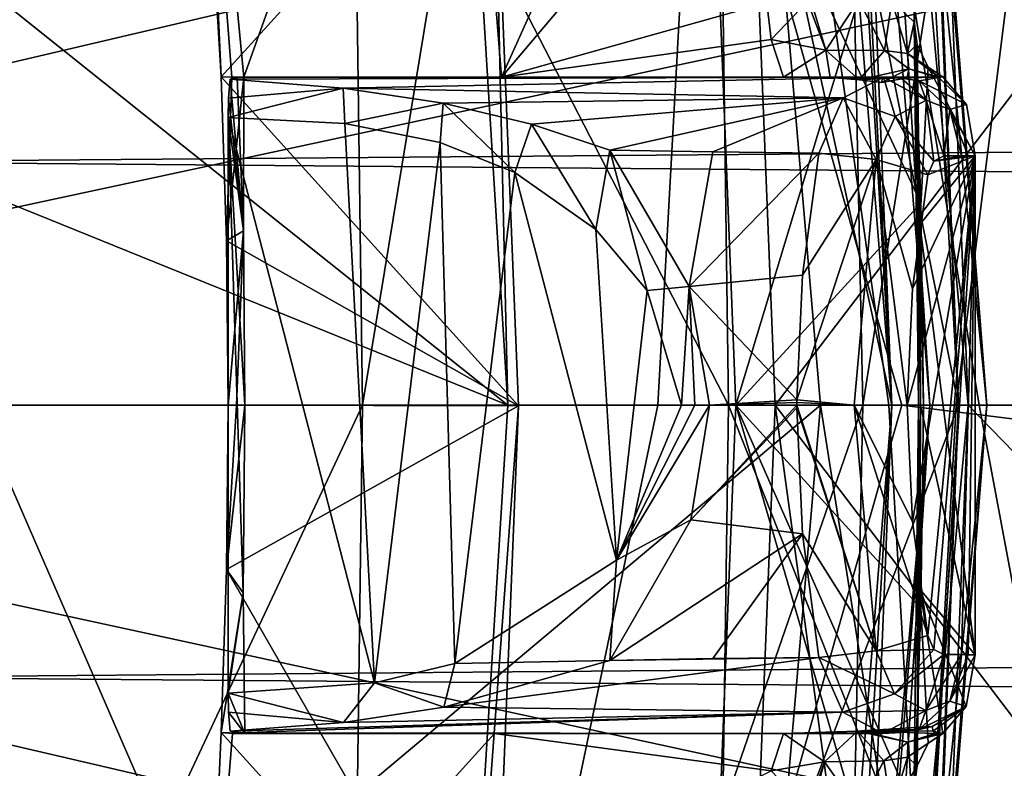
# Model space of a CAD drawing. Header units: metres. Extents: x -150 to 307, y -550 to 84.
# Tile 382 of 656: x 176.73 to 180.48, y -1.38 to 1.47. Entities that reach past the tile are written whole.
import ezdxf

# ---------------------------------------------------------------- set-up
doc = ezdxf.new("R2010")
doc.units = ezdxf.units.M
doc.layers.add('solid_26006363', color=7, linetype='CONTINUOUS')

msp = doc.modelspace()

# ---------------------------------------------------------------- linework, layer by layer
at = {"layer": 'solid_26006363'}
for points in [[(181.625504, 10.620572, 903.084717), (179.730576, 10.283745, 901.281677), (179.943771, 0, 901.830261)], [(181.625504, 10.620572, 903.084717), (179.943771, 0, 901.830261), (180.300247, 0, 902.172241)], [(181.625504, 10.620572, 903.084717), (180.300247, 0, 902.172241), (181.80658, 0, 903.60907)], [(179.730576, 10.283745, 901.281677), (177.958267, 5.855705, 899.794312), (178.037109, 0, 899.987976)], [(179.730576, 10.283745, 901.281677), (178.037109, 0, 899.987976), (179.162659, 0, 901.078247)], [(179.730576, 10.283745, 901.281677), (179.162659, 0, 901.078247), (179.943771, 0, 901.830261)], [(177.958267, 5.855705, 899.794312), (174.411835, 7.725043, 896.199707), (174.40567, 0, 896.416138)], [(175.855179, 6.935004, 894.855896), (179.432434, 0.000028, 898.555115), (176.563232, 0.000015, 895.739807)], [(175.855179, 6.935004, 894.855896), (179.344193, 6.404915, 898.328064), (179.432434, 0.000028, 898.555115)], [(172.83783, 5.822433, 851.356567), (178.95578, 6.636835, 859.263977), (173.62738, 0.000002, 851.318604)], [(178.95578, 6.636835, 859.263977), (179.383698, 4.657692, 859.312195), (173.62738, 0.000002, 851.318604)], [(180.387817, 0.000036, 899.481018), (179.432434, 0.000028, 898.555115), (179.344193, 6.404915, 898.328064)], [(181.243057, 4.566667, 900.236633), (181.351913, 0.000033, 900.409668), (179.344193, 6.404915, 898.328064)], [(180.387817, 0.000036, 899.481018), (179.344193, 6.404915, 898.328064), (181.351913, 0.000033, 900.409668)], [(177.958267, 5.855705, 899.794312), (174.40567, 0, 896.416138), (178.037109, 0, 899.987976)], [(172.102798, 5.179073, 852.674438), (178.592072, -0.000051, 860.264343), (178.388641, 3.292914, 860.247986)], [(172.102798, 5.179073, 852.674438), (173.048279, 2.244768, 853.187317), (178.592072, -0.000051, 860.264343)], [(179.792358, 5.022691, 861.498657), (179.879288, 5.036791, 861.516296), (180.199493, 0.00003, 861.496094)], [(179.879288, 5.036791, 861.516296), (180.244843, 2.519586, 861.556946), (180.346268, 0.000184, 861.556213)], [(179.879288, 5.036791, 861.516296), (180.346268, 0.000184, 861.556213), (180.199493, 0.00003, 861.496094)], [(179.650848, 4.999894, 861.565125), (179.755264, 5.016676, 861.503296), (180.055099, -0.000134, 861.561707)], [(179.953735, 2.504084, 861.562805), (179.650848, 4.999894, 861.565125), (180.055099, -0.000134, 861.561707)], [(179.755264, 5.016676, 861.503296), (179.792358, 5.022691, 861.498657), (180.055099, -0.000134, 861.561707)], [(179.792358, 5.022691, 861.498657), (180.199493, 0.00003, 861.496094), (180.055099, -0.000134, 861.561707)], [(180.022522, 4.97122, 860.345215), (179.917908, 4.953752, 860.656433), (180.41687, 0.000002, 860.33783)], [(180.41687, 0.000002, 860.33783), (179.917908, 4.953752, 860.656433), (180.211319, 2.481833, 860.650024)], [(180.022522, 4.97122, 860.345215), (180.41687, 0.000002, 860.33783), (180.308624, 0.000001, 860.027344)], [(180.197464, 2.63534, 860.029297), (180.022522, 4.97122, 860.345215), (180.308624, 0.000001, 860.027344)], [(179.383698, 4.657692, 859.312195), (179.782745, 0.000002, 859.352051), (173.62738, 0.000002, 851.318604)], [(180.044006, 0.000005, 859.690247), (179.782745, 0.000002, 859.352051), (179.383698, 4.657692, 859.312195)], [(180.197464, 2.63534, 860.029297), (180.308624, 0.000001, 860.027344), (179.383698, 4.657692, 859.312195)], [(180.044006, 0.000005, 859.690247), (179.383698, 4.657692, 859.312195), (180.308624, 0.000001, 860.027344)], [(180.244843, 2.519586, 861.556946), (184.222412, 3.986854, 865.444702), (184.479782, 0.000107, 865.493408)], [(177.585617, 1.249804, 861.75), (178.389664, 3.50368, 862.49231), (177.353119, 3.668948, 861.609314)], [(177.540024, 1.24992, 861.708679), (177.585617, 1.249804, 861.75), (177.353119, 3.668948, 861.609314)], [(177.498352, 1.250498, 861.667786), (177.540024, 1.24992, 861.708679), (177.353119, 3.668948, 861.609314)], [(177.446228, 2.427378, 861.645752), (177.498352, 1.250498, 861.667786), (177.353119, 3.668948, 861.609314)], [(177.585617, 1.249804, 861.75), (178.567795, 1.249994, 862.613525), (178.389664, 3.50368, 862.49231)], [(178.567795, 1.249994, 862.613525), (179.487289, 3.291186, 863.436646), (178.389664, 3.50368, 862.49231)], [(178.388641, 3.292914, 860.247986), (178.592072, -0.000051, 860.264343), (178.535767, 2.391759, 860.320801)], [(178.567795, 1.249994, 862.613525), (179.543884, 2.403348, 863.450439), (179.487289, 3.291186, 863.436646)], [(180.244843, 2.519586, 861.556946), (184.479782, 0.000107, 865.493408), (182.341537, 0.000012, 863.522156)], [(180.244843, 2.519586, 861.556946), (182.341537, 0.000012, 863.522156), (180.346268, 0.000184, 861.556213)], [(180.165817, 0.770167, 863.311096), (179.36264, 2.485476, 861.721985), (180.138657, 1.54058, 863.312134)], [(180.165817, 0.770167, 863.311096), (179.460861, 0.000152, 861.719788), (179.36264, 2.485476, 861.721985)], [(180.211319, 2.481833, 860.650024), (179.36264, 2.485476, 861.721985), (179.460861, 0.000152, 861.719788)], [(180.211319, 2.481833, 860.650024), (179.460861, 0.000152, 861.719788), (180.308929, 0.000002, 860.648376)], [(179.509598, 2.508374, 862.052246), (179.953735, 2.504084, 861.562805), (180.055099, -0.000134, 861.561707)], [(179.509598, 2.508374, 862.052246), (180.055099, -0.000134, 861.561707), (179.610184, 0.00021, 862.052368)], [(180.957184, 1.766825, 865.159912), (179.509598, 2.508374, 862.052246), (179.610184, 0.00021, 862.052368)], [(180.41687, 0.000002, 860.33783), (180.211319, 2.481833, 860.650024), (180.308929, 0.000002, 860.648376)], [(178.535767, 2.391759, 860.320801), (177.498352, 1.250498, 861.667786), (177.446228, 2.427378, 861.645752)], [(178.567795, 1.249994, 862.613525), (179.577942, 1.533153, 863.46106), (179.543884, 2.403348, 863.450439)], [(178.535767, 2.391759, 860.320801), (178.632141, -0.001711, 860.316406), (177.498352, 1.250498, 861.667786)], [(178.592072, -0.000051, 860.264343), (178.632141, -0.001711, 860.316406), (178.535767, 2.391759, 860.320801)], [(173.048279, 2.244768, 853.187317), (173.337814, 0, 853.406921), (178.592072, -0.000051, 860.264343)], [(51.326496, 1.972128, 672.819702), (286.751587, 0, -98.190849), (51.055336, 0, 672.736816)], [(51.326496, 1.972128, 672.819702), (287.022736, 1.972128, -98.107941), (286.751587, 0, -98.190849)], [(64.172447, 1.972128, 676.747131), (64.443604, 0, 676.830017), (299.873505, 1.954857, -94.17907)], [(64.443604, 0, 676.830017), (300.139832, 0, -94.097641), (299.873505, 1.954857, -94.17907)], [(162.745682, 1.972128, -282.715546), (171.136749, 0, -281.42926), (179.537231, 1.972128, -280.206024)], [(163.94104, 1.954857, -296.10022), (182.307404, 1.954857, -293.355347), (173.20607, 0, -295.275482)], [(179.537231, 1.972128, -280.206024), (171.136749, 0, -281.42926), (180.092941, 0, -279.79776)], [(182.307404, 1.954857, -293.355347), (192.05072, 0, -291.263794), (173.20607, 0, -295.275482)], [(179.537231, 1.972128, -280.206024), (180.092941, 0, -279.79776), (188.927185, 0, -277.599701)], [(179.537231, 1.972128, -280.206024), (188.927185, 0, -277.599701), (195.914063, 1.972128, -275.727936)], [(180.957184, 1.766825, 865.159912), (179.610184, 0.00021, 862.052368), (181.004501, 0.001118, 865.158936)], [(179.802765, 1.352406, 863.566833), (179.747665, 1.538522, 863.532654), (179.73291, 1.538093, 863.531006)], [(179.802765, 1.352406, 863.566833), (179.928619, 1.543136, 863.490601), (179.747665, 1.538522, 863.532654)], [(180.027542, 1.351538, 863.514526), (179.928619, 1.543136, 863.490601), (179.802765, 1.352406, 863.566833)], [(180.054428, 1.540551, 863.39386), (179.928619, 1.543136, 863.490601), (180.027542, 1.351538, 863.514526)], [(180.114517, 1.339914, 863.454956), (180.054428, 1.540551, 863.39386), (180.027542, 1.351538, 863.514526)], [(180.139908, 1.459391, 863.3302), (180.138657, 1.54058, 863.312134), (180.054428, 1.540551, 863.39386)], [(180.139908, 1.459391, 863.3302), (180.054428, 1.540551, 863.39386), (180.114517, 1.339914, 863.454956)], [(180.139908, 1.459391, 863.3302), (180.165817, 0.770167, 863.311096), (180.138657, 1.54058, 863.312134)], [(178.567795, 1.249994, 862.613525), (179.595154, 1.392849, 863.473877), (179.577942, 1.533153, 863.46106)], [(179.595154, 1.392849, 863.473877), (179.73291, 1.538093, 863.531006), (179.577942, 1.533153, 863.46106)], [(179.802765, 1.352406, 863.566833), (179.73291, 1.538093, 863.531006), (179.595154, 1.392849, 863.473877)], [(180.139908, 1.459391, 863.3302), (180.114517, 1.339914, 863.454956), (180.151154, 1.373411, 863.379883)], [(180.139908, 1.459391, 863.3302), (180.175049, -0.000131, 863.310913), (180.165817, 0.770167, 863.311096)], [(180.156525, -0.000041, 863.35907), (180.175049, -0.000131, 863.310913), (180.139908, 1.459391, 863.3302)], [(180.156525, -0.000041, 863.35907), (180.139908, 1.459391, 863.3302), (180.151154, 1.373411, 863.379883)], [(178.567795, 1.249994, 862.613525), (179.642609, 1.24982, 863.51355), (179.595154, 1.392849, 863.473877)], [(179.802765, 1.352406, 863.566833), (179.595154, 1.392849, 863.473877), (179.642609, 1.24982, 863.51355)], [(179.819611, 1.248328, 863.608337), (179.802765, 1.352406, 863.566833), (179.642609, 1.24982, 863.51355)], [(179.819611, 1.248328, 863.608337), (179.929993, 1.238957, 863.638977), (179.802765, 1.352406, 863.566833)], [(180.027542, 1.351538, 863.514526), (179.802765, 1.352406, 863.566833), (179.929993, 1.238957, 863.638977)], [(180.120255, 1.281637, 863.557312), (180.027542, 1.351538, 863.514526), (179.929993, 1.238957, 863.638977)], [(180.114517, 1.339914, 863.454956), (180.027542, 1.351538, 863.514526), (180.120255, 1.281637, 863.557312)], [(180.151154, 1.373411, 863.379883), (180.114517, 1.339914, 863.454956), (180.193954, 1.287048, 863.47522)], [(180.161972, 0.687797, 863.403992), (180.151154, 1.373411, 863.379883), (180.193954, 1.287048, 863.47522)], [(180.156525, -0.000041, 863.35907), (180.151154, 1.373411, 863.379883), (180.161972, 0.687797, 863.403992)], [(180.232666, 1.250904, 863.606018), (180.114517, 1.339914, 863.454956), (180.120255, 1.281637, 863.557312)], [(180.232666, 1.250904, 863.606018), (180.249863, 1.250314, 863.599792), (180.114517, 1.339914, 863.454956)], [(180.193954, 1.287048, 863.47522), (180.114517, 1.339914, 863.454956), (180.249863, 1.250314, 863.599792)], [(180.01651, 1.229853, 863.66156), (180.120255, 1.281637, 863.557312), (179.929993, 1.238957, 863.638977)], [(180.01651, 1.229853, 863.66156), (180.112839, 1.247247, 863.644165), (180.120255, 1.281637, 863.557312)], [(180.112839, 1.247247, 863.644165), (180.220596, 1.250837, 863.618225), (180.120255, 1.281637, 863.557312)], [(180.232666, 1.250904, 863.606018), (180.120255, 1.281637, 863.557312), (180.220596, 1.250837, 863.618225)], [(180.161972, 0.687797, 863.403992), (180.193954, 1.287048, 863.47522), (180.371964, 0.950467, 863.871826)], [(180.193954, 1.287048, 863.47522), (180.249863, 1.250314, 863.599792), (180.338989, 1.146048, 863.79834)], [(180.193954, 1.287048, 863.47522), (180.338989, 1.146048, 863.79834), (180.371964, 0.950467, 863.871826)], [(177.519424, 0.625684, 861.665283), (177.540024, 1.24992, 861.708679), (177.498352, 1.250498, 861.667786)], [(177.519424, 0.625684, 861.665283), (177.498352, 1.250498, 861.667786), (178.632141, -0.001711, 860.316406)], [(177.519424, 0.625684, 861.665283), (177.585617, 1.249804, 861.75), (177.540024, 1.24992, 861.708679)], [(177.584442, 0.664081, 861.751404), (177.585617, 1.249804, 861.75), (177.519424, 0.625684, 861.665283)], [(177.527191, 1.169245, 861.821228), (177.533569, 1.24143, 861.813416), (177.584442, 0.664081, 861.751404)], [(177.963898, 1.208111, 862.322876), (177.533569, 1.24143, 861.813416), (177.527191, 1.169245, 861.821228)], [(180.023102, 1.249999, 863.822876), (177.559433, 1.247859, 861.78186), (177.533569, 1.24143, 861.813416)], [(177.963898, 1.208111, 862.322876), (180.023102, 1.249999, 863.822876), (177.533569, 1.24143, 861.813416)], [(177.533569, 1.24143, 861.813416), (177.559433, 1.247859, 861.78186), (177.584442, 0.664081, 861.751404)], [(180.023102, 1.249999, 863.822876), (179.642609, 1.24982, 863.51355), (177.559433, 1.247859, 861.78186)], [(177.559433, 1.247859, 861.78186), (179.642609, 1.24982, 863.51355), (178.567795, 1.249994, 862.613525)], [(177.559433, 1.247859, 861.78186), (178.567795, 1.249994, 862.613525), (177.585617, 1.249804, 861.75)], [(177.559433, 1.247859, 861.78186), (177.585617, 1.249804, 861.75), (177.584442, 0.664081, 861.751404)], [(177.963898, 1.208111, 862.322876), (179.869461, 1.170908, 864.01178), (180.023102, 1.249999, 863.822876)], [(180.023102, 1.249999, 863.822876), (179.819611, 1.248328, 863.608337), (179.642609, 1.24982, 863.51355)], [(180.023102, 1.249999, 863.822876), (180.017776, 1.244717, 863.740906), (179.819611, 1.248328, 863.608337)], [(180.017776, 1.244717, 863.740906), (179.929993, 1.238957, 863.638977), (179.819611, 1.248328, 863.608337)], [(180.066986, 1.100108, 864.105713), (180.023102, 1.249999, 863.822876), (179.869461, 1.170908, 864.01178)], [(180.017776, 1.244717, 863.740906), (180.01651, 1.229853, 863.66156), (179.929993, 1.238957, 863.638977)], [(180.017776, 1.244717, 863.740906), (180.112839, 1.247247, 863.644165), (180.01651, 1.229853, 863.66156)], [(180.017776, 1.244717, 863.740906), (180.220596, 1.250837, 863.618225), (180.112839, 1.247247, 863.644165)], [(180.023102, 1.249999, 863.822876), (180.220596, 1.250837, 863.618225), (180.017776, 1.244717, 863.740906)], [(180.023102, 1.249999, 863.822876), (180.232666, 1.250904, 863.606018), (180.220596, 1.250837, 863.618225)], [(180.023102, 1.249999, 863.822876), (180.249863, 1.250314, 863.599792), (180.232666, 1.250904, 863.606018)], [(180.090988, 1.246204, 863.816345), (180.249863, 1.250314, 863.599792), (180.023102, 1.249999, 863.822876)], [(180.185272, 1.161475, 863.961914), (180.090988, 1.246204, 863.816345), (180.023102, 1.249999, 863.822876)], [(180.066986, 1.100108, 864.105713), (180.185272, 1.161475, 863.961914), (180.023102, 1.249999, 863.822876)], [(180.090988, 1.246204, 863.816345), (180.159561, 1.235536, 863.802856), (180.249863, 1.250314, 863.599792)], [(180.185272, 1.161475, 863.961914), (180.159561, 1.235536, 863.802856), (180.090988, 1.246204, 863.816345)], [(180.338989, 1.146048, 863.79834), (180.249863, 1.250314, 863.599792), (180.159561, 1.235536, 863.802856)], [(177.963898, 1.208111, 862.322876), (177.527191, 1.169245, 861.821228), (177.52504, 1.096439, 861.823792)], [(177.970657, 1.072694, 862.347961), (177.963898, 1.208111, 862.322876), (177.52504, 1.096439, 861.823792)], [(177.963898, 1.208111, 862.322876), (178.34491, 1.150667, 862.766846), (179.869461, 1.170908, 864.01178)], [(177.970657, 1.072694, 862.347961), (178.34491, 1.150667, 862.766846), (177.963898, 1.208111, 862.322876)], [(180.338989, 1.146048, 863.79834), (180.159561, 1.235536, 863.802856), (180.275879, 1.126665, 863.898254)], [(180.185272, 1.161475, 863.961914), (180.275879, 1.126665, 863.898254), (180.159561, 1.235536, 863.802856)], [(177.52504, 1.096439, 861.823792), (177.527191, 1.169245, 861.821228), (177.584442, 0.664081, 861.751404)], [(178.34491, 1.150667, 862.766846), (178.681351, 1.070983, 863.145752), (179.869461, 1.170908, 864.01178)], [(178.681351, 1.070983, 863.145752), (178.979736, 0.971821, 863.459656), (179.869461, 1.170908, 864.01178)], [(178.979736, 0.971821, 863.459656), (179.373306, 0.964603, 863.790527), (179.869461, 1.170908, 864.01178)], [(179.373306, 0.964603, 863.790527), (179.777191, 0.960298, 864.124573), (179.869461, 1.170908, 864.01178)], [(179.994644, 0.936026, 864.193542), (179.869461, 1.170908, 864.01178), (179.777191, 0.960298, 864.124573)], [(180.066986, 1.100108, 864.105713), (179.869461, 1.170908, 864.01178), (179.994644, 0.936026, 864.193542)], [(177.970657, 1.072694, 862.347961), (178.332977, 1.000363, 862.77417), (178.34491, 1.150667, 862.766846)], [(178.332977, 1.000363, 862.77417), (178.618027, 0.885919, 863.109497), (178.34491, 1.150667, 862.766846)], [(178.618027, 0.885919, 863.109497), (178.681351, 1.070983, 863.145752), (178.34491, 1.150667, 862.766846)], [(180.066986, 1.100108, 864.105713), (180.21463, 0.929292, 864.06366), (180.185272, 1.161475, 863.961914)], [(180.185272, 1.161475, 863.961914), (180.252655, 0.95, 864.017273), (180.275879, 1.126665, 863.898254)], [(180.21463, 0.929292, 864.06366), (180.252655, 0.95, 864.017273), (180.185272, 1.161475, 863.961914)], [(180.252655, 0.95, 864.017273), (180.320358, 0.95, 863.934753), (180.275879, 1.126665, 863.898254)], [(180.371964, 0.950467, 863.871826), (180.338989, 1.146048, 863.79834), (180.275879, 1.126665, 863.898254)], [(180.346344, 0.950133, 863.903076), (180.275879, 1.126665, 863.898254), (180.320358, 0.95, 863.934753)], [(180.346344, 0.950133, 863.903076), (180.371964, 0.950467, 863.871826), (180.275879, 1.126665, 863.898254)], [(177.52504, 1.096439, 861.823792), (177.52504, -1.09643, 861.823792), (178.083191, -1.056916, 862.480347)], [(177.52504, 1.096439, 861.823792), (177.583023, -0.714474, 861.753113), (177.52504, -1.09643, 861.823792)], [(177.970657, 1.072694, 862.347961), (177.52504, 1.096439, 861.823792), (178.083191, -1.056916, 862.480347)], [(177.52504, 1.096439, 861.823792), (177.589233, 0.000023, 861.745544), (177.583023, -0.714474, 861.753113)], [(177.52504, 1.096439, 861.823792), (177.584442, 0.664081, 861.751404), (177.589233, 0.000023, 861.745544)], [(180.066986, 1.100108, 864.105713), (179.994644, 0.936026, 864.193542), (180.191696, 0.877567, 864.091614)], [(180.066986, 1.100108, 864.105713), (180.191696, 0.877567, 864.091614), (180.21463, 0.929292, 864.06366)], [(177.970657, 1.072694, 862.347961), (178.083191, -1.056916, 862.480347), (178.332977, 1.000363, 862.77417)], [(178.618027, 0.885919, 863.109497), (178.927383, 0.66992, 863.473389), (178.681351, 1.070983, 863.145752)], [(178.927383, 0.66992, 863.473389), (178.979736, 0.971821, 863.459656), (178.681351, 1.070983, 863.145752)], [(178.332977, 1.000363, 862.77417), (178.083191, -1.056916, 862.480347), (178.389023, -0.983962, 862.840088)], [(178.332977, 1.000363, 862.77417), (178.389023, -0.983962, 862.840088), (178.618027, 0.885919, 863.109497)], [(178.927383, 0.66992, 863.473389), (179.122284, 0.436536, 863.702637), (178.979736, 0.971821, 863.459656)], [(179.282455, 0.452329, 863.85907), (179.373306, 0.964603, 863.790527), (178.979736, 0.971821, 863.459656)], [(179.122284, 0.436536, 863.702637), (179.282455, 0.452329, 863.85907), (178.979736, 0.971821, 863.459656)], [(179.282455, 0.452329, 863.85907), (179.777191, 0.960298, 864.124573), (179.373306, 0.964603, 863.790527)], [(179.282455, 0.452329, 863.85907), (179.714951, 0.495183, 864.202454), (179.777191, 0.960298, 864.124573)], [(179.994644, 0.936026, 864.193542), (179.777191, 0.960298, 864.124573), (179.714951, 0.495183, 864.202454)], [(180.371964, 0.950467, 863.871826), (180.113373, 0.000114, 864.187073), (180.133072, -0.442987, 864.163086)], [(180.133087, 0.443107, 864.163086), (180.113373, 0.000114, 864.187073), (180.371964, 0.950467, 863.871826)], [(180.371964, 0.950467, 863.871826), (180.133072, -0.442987, 864.163086), (180.191696, -0.877572, 864.091614)], [(180.191696, 0.877567, 864.091614), (180.133087, 0.443107, 864.163086), (180.371964, 0.950467, 863.871826)], [(180.161972, 0.687797, 863.403992), (180.371964, 0.950467, 863.871826), (180.371964, -0.950463, 863.871826)], [(180.371964, 0.950467, 863.871826), (180.191696, -0.877572, 864.091614), (180.214508, -0.92982, 864.063782)], [(180.21463, 0.929292, 864.06366), (180.191696, 0.877567, 864.091614), (180.371964, 0.950467, 863.871826)], [(180.371964, 0.950467, 863.871826), (180.214508, -0.92982, 864.063782), (180.252655, -0.95, 864.017273)], [(180.21463, 0.929292, 864.06366), (180.371964, 0.950467, 863.871826), (180.346344, 0.950133, 863.903076)], [(180.21463, 0.929292, 864.06366), (180.346344, 0.950133, 863.903076), (180.320358, 0.95, 863.934753)], [(180.21463, 0.929292, 864.06366), (180.320358, 0.95, 863.934753), (180.252655, 0.95, 864.017273)], [(180.371964, 0.950467, 863.871826), (180.252655, -0.95, 864.017273), (180.320358, -0.95, 863.934753)], [(180.371964, 0.950467, 863.871826), (180.320358, -0.95, 863.934753), (180.346344, -0.950131, 863.903076)], [(180.371964, 0.950467, 863.871826), (180.346344, -0.950131, 863.903076), (180.371964, -0.950463, 863.871826)], [(179.994644, 0.936026, 864.193542), (179.692825, 0.020791, 864.230103), (179.911835, 0.000181, 864.295288)], [(179.994644, 0.936026, 864.193542), (179.714951, 0.495183, 864.202454), (179.692825, 0.020791, 864.230103)], [(179.994644, 0.936026, 864.193542), (179.911835, 0.000181, 864.295288), (180.113373, 0.000114, 864.187073)], [(179.994644, 0.936026, 864.193542), (180.113373, 0.000114, 864.187073), (180.133087, 0.443107, 864.163086)], [(179.994644, 0.936026, 864.193542), (180.133087, 0.443107, 864.163086), (180.191696, 0.877567, 864.091614)], [(178.618027, 0.885919, 863.109497), (178.389023, -0.983962, 862.840088), (179.005554, -0.590586, 863.565308)], [(178.618027, 0.885919, 863.109497), (179.005554, -0.590586, 863.565308), (178.927383, 0.66992, 863.473389)], [(180.165817, 0.770167, 863.311096), (180.175049, -0.000131, 863.310913), (179.460861, 0.000152, 861.719788)], [(180.156525, -0.000041, 863.35907), (180.161972, 0.687797, 863.403992), (180.16478, 0, 863.410217)], [(180.16478, 0, 863.410217), (180.161972, 0.687797, 863.403992), (180.371964, -0.950463, 863.871826)], [(177.584442, 0.664081, 861.751404), (177.519424, 0.625684, 861.665283), (177.52597, 0.000052, 861.665039)], [(177.557434, 0.000035, 861.705261), (177.584442, 0.664081, 861.751404), (177.52597, 0.000052, 861.665039)], [(177.557434, 0.000035, 861.705261), (177.589233, 0.000023, 861.745544), (177.584442, 0.664081, 861.751404)], [(178.927383, 0.66992, 863.473389), (179.005554, -0.590586, 863.565308), (179.122284, 0.436536, 863.702637)], [(177.52597, 0.000052, 861.665039), (177.519424, 0.625684, 861.665283), (178.632141, -0.001711, 860.316406)], [(179.282455, 0.452329, 863.85907), (179.692825, 0.020791, 864.230103), (179.714951, 0.495183, 864.202454)], [(179.122284, 0.436536, 863.702637), (179.253937, 0, 863.857483), (179.282455, 0.452329, 863.85907)], [(179.282455, 0.452329, 863.85907), (179.253937, 0, 863.857483), (179.304764, 0, 863.911926)], [(179.282455, 0.452329, 863.85907), (179.304764, 0, 863.911926), (179.360443, 0.000041, 863.961426)], [(179.282455, 0.452329, 863.85907), (179.360443, 0.000041, 863.961426), (179.692825, 0.020791, 864.230103)], [(179.122284, 0.436536, 863.702637), (179.005554, -0.590586, 863.565308), (179.253937, 0, 863.857483)], [(173.20607, 0, -295.275482), (182.306366, -1.972128, -293.350403), (163.940598, -1.972128, -296.095184)], [(172.837753, -5.822712, 851.356628), (173.62738, 0.000002, 851.318604), (179.782745, 0.000002, 859.352051)], [(179.381119, -4.672429, 859.31189), (172.837753, -5.822712, 851.356628), (179.782745, 0.000002, 859.352051)], [(173.073059, -2.148849, 853.206177), (177.90921, -5.951815, 860.200317), (173.337814, 0, 853.406921)], [(173.20607, 0, -295.275482), (192.05072, 0, -291.263794), (182.306366, -1.972128, -293.350403)], [(173.337814, 0, 853.406921), (178.385742, -3.315887, 860.247681), (178.592072, -0.000051, 860.264343)], [(173.337814, 0, 853.406921), (177.90921, -5.951815, 860.200317), (178.385742, -3.315887, 860.247681)], [(179.432434, 0.000028, 898.555115), (179.342484, -6.388863, 898.327148), (176.563232, 0.000015, 895.739807)], [(179.342484, -6.388863, 898.327148), (176.583649, -6.907595, 895.584045), (176.563232, 0.000015, 895.739807)], [(177.519394, -0.625777, 861.665283), (177.52597, 0.000052, 861.665039), (178.632141, -0.001711, 860.316406)], [(177.557434, 0.000035, 861.705261), (177.52597, 0.000052, 861.665039), (177.519394, -0.625777, 861.665283)], [(177.557434, 0.000035, 861.705261), (177.519394, -0.625777, 861.665283), (177.589233, 0.000023, 861.745544)], [(177.589233, 0.000023, 861.745544), (177.519394, -0.625777, 861.665283), (177.583023, -0.714474, 861.753113)], [(179.005554, -0.590586, 863.565308), (179.288834, -0.436766, 863.866882), (179.360443, 0.000041, 863.961426)], [(179.304764, 0, 863.911926), (179.005554, -0.590586, 863.565308), (179.360443, 0.000041, 863.961426)], [(179.304764, 0, 863.911926), (179.253937, 0, 863.857483), (179.005554, -0.590586, 863.565308)], [(179.288834, -0.436766, 863.866882), (179.692795, -0.010027, 864.230103), (179.69278, 0.000163, 864.230103)], [(179.360443, 0.000041, 863.961426), (179.288834, -0.436766, 863.866882), (179.69278, 0.000163, 864.230103)], [(181.243179, -4.565142, 900.236755), (179.342484, -6.388863, 898.327148), (179.432434, 0.000028, 898.555115)], [(179.692825, 0.020791, 864.230103), (179.360443, 0.000041, 863.961426), (179.692795, 0.010477, 864.230103)], [(179.692795, 0.010477, 864.230103), (179.360443, 0.000041, 863.961426), (179.69278, 0.000163, 864.230103)], [(179.362778, -2.483927, 861.721924), (180.308929, 0.000002, 860.648376), (179.460861, 0.000152, 861.719788)], [(180.100693, -2.189885, 863.313293), (179.362778, -2.483927, 861.721924), (179.460861, 0.000152, 861.719788)], [(179.362778, -2.483927, 861.721924), (180.211319, -2.4817, 860.650024), (180.308929, 0.000002, 860.648376)], [(180.197464, -2.635329, 860.029297), (179.381119, -4.672429, 859.31189), (179.782745, 0.000002, 859.352051)], [(181.243179, -4.565142, 900.236755), (179.432434, 0.000028, 898.555115), (180.387817, 0.000036, 899.481018)], [(180.165741, -0.773016, 863.311157), (179.460861, 0.000152, 861.719788), (180.175049, -0.000131, 863.310913)], [(180.138535, -1.540248, 863.312256), (179.460861, 0.000152, 861.719788), (180.165741, -0.773016, 863.311157)], [(180.100693, -2.189885, 863.313293), (179.460861, 0.000152, 861.719788), (180.138535, -1.540248, 863.312256)], [(179.610184, 0.00021, 862.052368), (179.953751, -2.503978, 861.562805), (179.509552, -2.507452, 862.052368)], [(180.957199, -1.766588, 865.159912), (179.610184, 0.00021, 862.052368), (179.509552, -2.507452, 862.052368)], [(180.957199, -1.766588, 865.159912), (181.004501, 0.001118, 865.158936), (179.610184, 0.00021, 862.052368)], [(179.610184, 0.00021, 862.052368), (180.055099, -0.000134, 861.561707), (179.953751, -2.503978, 861.562805)], [(179.692795, 0.010477, 864.230103), (179.69278, 0.000163, 864.230103), (179.911835, 0.000181, 864.295288)], [(179.911835, 0.000181, 864.295288), (179.69278, 0.000163, 864.230103), (179.994644, -0.936026, 864.193542)], [(179.69278, 0.000163, 864.230103), (179.692795, -0.010027, 864.230103), (179.994644, -0.936026, 864.193542)], [(179.692825, 0.020791, 864.230103), (179.692795, 0.010477, 864.230103), (179.911835, 0.000181, 864.295288)], [(180.199493, 0.00003, 861.496094), (179.790909, -5.022456, 861.498657), (179.754242, -5.016511, 861.503479)], [(180.055099, -0.000134, 861.561707), (180.199493, 0.00003, 861.496094), (179.754242, -5.016511, 861.503479)], [(180.044006, 0.000005, 859.690247), (180.197464, -2.635329, 860.029297), (179.782745, 0.000002, 859.352051)], [(180.199493, 0.00003, 861.496094), (179.878479, -5.036614, 861.51593), (179.790909, -5.022456, 861.498657)], [(179.878479, -5.036614, 861.51593), (180.346268, 0.000184, 861.556213), (180.244827, -2.519533, 861.556885)], [(180.199493, 0.00003, 861.496094), (180.346268, 0.000184, 861.556213), (179.878479, -5.036614, 861.51593)], [(179.911835, 0.000181, 864.295288), (179.994644, -0.936026, 864.193542), (180.191696, -0.877572, 864.091614)], [(180.133072, -0.442987, 864.163086), (179.911835, 0.000181, 864.295288), (180.191696, -0.877572, 864.091614)], [(180.133072, -0.442987, 864.163086), (180.113373, 0.000114, 864.187073), (179.911835, 0.000181, 864.295288)], [(179.913528, -4.955569, 860.0354), (180.197464, -2.635329, 860.029297), (180.41687, 0.000002, 860.33783)], [(180.022507, -4.971245, 860.345215), (179.913528, -4.955569, 860.0354), (180.41687, 0.000002, 860.33783)], [(180.022507, -4.971245, 860.345215), (180.308929, 0.000002, 860.648376), (180.211319, -2.4817, 860.650024)], [(180.022507, -4.971245, 860.345215), (180.41687, 0.000002, 860.33783), (180.308929, 0.000002, 860.648376)], [(180.044006, 0.000005, 859.690247), (180.308624, 0.000001, 860.027344), (180.197464, -2.635329, 860.029297)], [(180.197464, -2.635329, 860.029297), (180.308624, 0.000001, 860.027344), (180.41687, 0.000002, 860.33783)], [(180.244827, -2.519533, 861.556885), (180.346268, 0.000184, 861.556213), (184.222397, -3.986818, 865.444702)], [(180.346268, 0.000184, 861.556213), (182.341537, 0.000012, 863.522156), (184.222397, -3.986818, 865.444702)], [(181.243179, -4.565142, 900.236755), (180.387817, 0.000036, 899.481018), (181.351913, 0.000033, 900.409668)], [(51.055336, 0, 672.736816), (286.751587, 0, -98.190849), (287.017914, -1.954857, -98.109421)], [(51.326496, -1.972128, 672.819702), (51.055336, 0, 672.736816), (287.017914, -1.954857, -98.109421)], [(64.172447, -1.972128, 676.747131), (299.868683, -1.972128, -94.180542), (300.139832, 0, -94.097641)], [(64.443604, 0, 676.830017), (64.172447, -1.972128, 676.747131), (300.139832, 0, -94.097641)], [(162.745224, -1.954857, -282.71051), (179.536194, -1.954857, -280.20108), (171.136749, 0, -281.42926)], [(179.536194, -1.954857, -280.20108), (180.092941, 0, -279.79776), (171.136749, 0, -281.42926)], [(174.411835, -7.725033, 896.199707), (178.037109, 0, 899.987976), (174.40567, 0, 896.416138)], [(174.411835, -7.725033, 896.199707), (177.961533, -5.733047, 899.802368), (178.037109, 0, 899.987976)], [(177.519394, -0.625777, 861.665283), (178.632141, -0.001711, 860.316406), (178.535706, -2.39149, 860.320923)], [(179.162659, 0, 901.078247), (178.037109, 0, 899.987976), (177.961533, -5.733047, 899.802368)], [(179.943771, 0, 901.830261), (179.162659, 0, 901.078247), (177.961533, -5.733047, 899.802368)], [(179.730576, -10.283745, 901.281677), (179.943771, 0, 901.830261), (177.961533, -5.733047, 899.802368)], [(178.385742, -3.315887, 860.247681), (178.632141, -0.001711, 860.316406), (178.592072, -0.000051, 860.264343)], [(178.385742, -3.315887, 860.247681), (178.535706, -2.39149, 860.320923), (178.632141, -0.001711, 860.316406)], [(179.288834, -0.436766, 863.866882), (179.714478, -0.489855, 864.203003), (179.692795, -0.010027, 864.230103)], [(179.536194, -1.954857, -280.20108), (195.912445, -1.954857, -275.723175), (180.092941, 0, -279.79776)], [(180.055099, -0.000134, 861.561707), (179.754242, -5.016511, 861.503479), (179.650894, -4.999609, 861.565125)], [(179.953751, -2.503978, 861.562805), (180.055099, -0.000134, 861.561707), (179.650894, -4.999609, 861.565125)], [(179.692795, -0.010027, 864.230103), (179.714478, -0.489855, 864.203003), (179.994644, -0.936026, 864.193542)], [(180.300247, 0, 902.172241), (179.943771, 0, 901.830261), (179.730576, -10.283745, 901.281677)], [(181.80658, 0, 903.60907), (180.300247, 0, 902.172241), (179.730576, -10.283745, 901.281677)], [(181.625504, -10.620572, 903.084717), (181.80658, 0, 903.60907), (179.730576, -10.283745, 901.281677)], [(195.912445, -1.954857, -275.723175), (188.927185, 0, -277.599701), (180.092941, 0, -279.79776)], [(180.138535, -1.540248, 863.312256), (180.165741, -0.773016, 863.311157), (180.156525, -0.000041, 863.35907)], [(180.139938, -1.458777, 863.330444), (180.138535, -1.540248, 863.312256), (180.156525, -0.000041, 863.35907)], [(180.139938, -1.458777, 863.330444), (180.156525, -0.000041, 863.35907), (180.151154, -1.3734, 863.379883)], [(180.151154, -1.3734, 863.379883), (180.16478, 0, 863.410217), (180.161865, -0.700599, 863.403748)], [(180.156525, -0.000041, 863.35907), (180.16478, 0, 863.410217), (180.151154, -1.3734, 863.379883)], [(180.165741, -0.773016, 863.311157), (180.175049, -0.000131, 863.310913), (180.156525, -0.000041, 863.35907)], [(180.161865, -0.700599, 863.403748), (180.16478, 0, 863.410217), (180.371964, -0.950463, 863.871826)], [(179.288834, -0.436766, 863.866882), (178.979675, -0.971845, 863.459595), (179.714478, -0.489855, 864.203003)], [(179.005554, -0.590586, 863.565308), (178.979675, -0.971845, 863.459595), (179.288834, -0.436766, 863.866882)], [(179.714478, -0.489855, 864.203003), (178.979675, -0.971845, 863.459595), (179.373276, -0.964591, 863.790527)], [(179.714478, -0.489855, 864.203003), (179.373276, -0.964591, 863.790527), (179.777191, -0.960298, 864.124573)], [(179.714478, -0.489855, 864.203003), (179.777191, -0.960298, 864.124573), (179.994644, -0.936026, 864.193542)], [(179.005554, -0.590586, 863.565308), (178.389023, -0.983962, 862.840088), (178.979675, -0.971845, 863.459595)], [(177.499039, -1.246295, 861.667175), (177.519394, -0.625777, 861.665283), (178.535706, -2.39149, 860.320923)], [(177.583023, -0.714474, 861.753113), (177.519394, -0.625777, 861.665283), (177.499039, -1.246295, 861.667175)], [(180.19397, -1.28703, 863.475281), (180.151154, -1.3734, 863.379883), (180.161865, -0.700599, 863.403748)], [(180.161865, -0.700599, 863.403748), (180.338196, -1.147784, 863.79657), (180.249878, -1.250313, 863.599792)], [(180.19397, -1.28703, 863.475281), (180.161865, -0.700599, 863.403748), (180.249878, -1.250313, 863.599792)], [(180.161865, -0.700599, 863.403748), (180.371964, -0.950463, 863.871826), (180.338196, -1.147784, 863.79657)], [(177.583023, -0.714474, 861.753113), (177.499039, -1.246295, 861.667175), (177.588776, -1.249882, 861.746094)], [(177.583023, -0.714474, 861.753113), (177.588776, -1.249882, 861.746094), (177.52504, -1.09643, 861.823792)], [(180.191696, -0.877572, 864.091614), (179.994644, -0.936026, 864.193542), (180.214508, -0.92982, 864.063782)], [(179.994644, -0.936026, 864.193542), (179.777191, -0.960298, 864.124573), (180.065689, -1.099212, 864.106812)], [(179.994644, -0.936026, 864.193542), (180.065689, -1.099212, 864.106812), (180.214508, -0.92982, 864.063782)], [(180.252655, -0.95, 864.017273), (180.214508, -0.92982, 864.063782), (180.065689, -1.099212, 864.106812)], [(179.777191, -0.960298, 864.124573), (178.979675, -0.971845, 863.459595), (178.346985, -1.150405, 862.769226)], [(179.86824, -1.169457, 864.013306), (179.777191, -0.960298, 864.124573), (178.346985, -1.150405, 862.769226)], [(178.389023, -0.983962, 862.840088), (178.346985, -1.150405, 862.769226), (178.979675, -0.971845, 863.459595)], [(179.777191, -0.960298, 864.124573), (179.373276, -0.964591, 863.790527), (178.979675, -0.971845, 863.459595)], [(180.065689, -1.099212, 864.106812), (179.777191, -0.960298, 864.124573), (179.86824, -1.169457, 864.013306)], [(180.184723, -1.162132, 863.961548), (180.252655, -0.95, 864.017273), (180.065689, -1.099212, 864.106812)], [(180.184723, -1.162132, 863.961548), (180.275894, -1.126646, 863.898254), (180.320358, -0.95, 863.934753)], [(180.184723, -1.162132, 863.961548), (180.320358, -0.95, 863.934753), (180.252655, -0.95, 864.017273)], [(180.346344, -0.950131, 863.903076), (180.320358, -0.95, 863.934753), (180.275894, -1.126646, 863.898254)], [(180.371964, -0.950463, 863.871826), (180.346344, -0.950131, 863.903076), (180.275894, -1.126646, 863.898254)], [(180.338196, -1.147784, 863.79657), (180.371964, -0.950463, 863.871826), (180.275894, -1.126646, 863.898254)], [(178.389023, -0.983962, 862.840088), (178.083191, -1.056916, 862.480347), (178.346985, -1.150405, 862.769226)], [(178.083191, -1.056916, 862.480347), (177.52504, -1.09643, 861.823792), (177.965317, -1.208168, 862.324463)], [(178.083191, -1.056916, 862.480347), (177.965317, -1.208168, 862.324463), (178.346985, -1.150405, 862.769226)], [(177.52504, -1.09643, 861.823792), (177.588776, -1.249882, 861.746094), (177.527191, -1.169224, 861.821228)], [(177.52504, -1.09643, 861.823792), (177.527191, -1.169224, 861.821228), (177.965317, -1.208168, 862.324463)], [(180.184723, -1.162132, 863.961548), (180.065689, -1.099212, 864.106812), (179.86824, -1.169457, 864.013306)], [(179.86824, -1.169457, 864.013306), (178.346985, -1.150405, 862.769226), (177.965317, -1.208168, 862.324463)], [(180.184723, -1.162132, 863.961548), (179.86824, -1.169457, 864.013306), (180.020706, -1.25, 863.827026)], [(180.184723, -1.162132, 863.961548), (180.020706, -1.25, 863.827026), (180.159561, -1.235538, 863.802856)], [(180.338196, -1.147784, 863.79657), (180.275894, -1.126646, 863.898254), (180.159561, -1.235538, 863.802856)], [(180.184723, -1.162132, 863.961548), (180.159561, -1.235538, 863.802856), (180.275894, -1.126646, 863.898254)], [(180.338196, -1.147784, 863.79657), (180.159561, -1.235538, 863.802856), (180.20816, -1.22321, 863.794312)], [(180.338196, -1.147784, 863.79657), (180.20816, -1.22321, 863.794312), (180.212753, -1.241301, 863.710571)], [(180.338196, -1.147784, 863.79657), (180.212753, -1.241301, 863.710571), (180.249878, -1.250313, 863.599792)], [(177.527191, -1.169224, 861.821228), (177.588776, -1.249882, 861.746094), (177.533569, -1.241431, 861.813416)], [(177.527191, -1.169224, 861.821228), (177.533569, -1.241431, 861.813416), (177.965317, -1.208168, 862.324463)], [(179.86824, -1.169457, 864.013306), (177.533569, -1.241431, 861.813416), (177.561035, -1.248135, 861.779907)], [(179.86824, -1.169457, 864.013306), (177.965317, -1.208168, 862.324463), (177.533569, -1.241431, 861.813416)], [(179.86824, -1.169457, 864.013306), (177.561035, -1.248135, 861.779907), (180.020706, -1.25, 863.827026)], [(179.939072, -1.23966, 863.640015), (180.212753, -1.241301, 863.710571), (180.20816, -1.22321, 863.794312)], [(180.159561, -1.235538, 863.802856), (179.939072, -1.23966, 863.640015), (180.20816, -1.22321, 863.794312)], [(180.091034, -1.246349, 863.81488), (179.939072, -1.23966, 863.640015), (180.159561, -1.235538, 863.802856)], [(180.091034, -1.246349, 863.81488), (180.159561, -1.235538, 863.802856), (180.020706, -1.25, 863.827026)], [(177.444061, -2.460576, 861.645142), (177.499039, -1.246295, 861.667175), (178.535706, -2.39149, 860.320923)], [(177.542068, -1.250207, 861.705261), (177.499039, -1.246295, 861.667175), (177.444061, -2.460576, 861.645142)], [(178.540085, -1.249853, 862.572449), (177.444061, -2.460576, 861.645142), (179.595261, -1.392311, 863.474182)], [(177.542068, -1.250207, 861.705261), (177.444061, -2.460576, 861.645142), (178.540085, -1.249853, 862.572449)], [(177.542068, -1.250207, 861.705261), (177.588776, -1.249882, 861.746094), (177.499039, -1.246295, 861.667175)], [(177.533569, -1.241431, 861.813416), (177.588776, -1.249882, 861.746094), (177.561035, -1.248135, 861.779907)], [(177.542068, -1.250207, 861.705261), (178.540085, -1.249853, 862.572449), (177.588776, -1.249882, 861.746094)], [(177.561035, -1.248135, 861.779907), (177.588776, -1.249882, 861.746094), (180.020706, -1.25, 863.827026)], [(177.588776, -1.249882, 861.746094), (178.540085, -1.249853, 862.572449), (179.642548, -1.249946, 863.513489)], [(177.588776, -1.249882, 861.746094), (179.642548, -1.249946, 863.513489), (180.020706, -1.25, 863.827026)], [(178.540085, -1.249853, 862.572449), (179.595261, -1.392311, 863.474182), (179.642548, -1.249946, 863.513489)], [(179.642548, -1.249946, 863.513489), (179.595261, -1.392311, 863.474182), (179.798904, -1.357946, 863.564636)], [(179.642548, -1.249946, 863.513489), (179.798904, -1.357946, 863.564636), (179.924454, -1.241003, 863.636536)], [(180.091034, -1.246349, 863.81488), (179.642548, -1.249946, 863.513489), (179.924454, -1.241003, 863.636536)], [(180.091034, -1.246349, 863.81488), (180.020706, -1.25, 863.827026), (179.642548, -1.249946, 863.513489)], [(179.924454, -1.241003, 863.636536), (179.798904, -1.357946, 863.564636), (180.024521, -1.354544, 863.51355)], [(179.939072, -1.23966, 863.640015), (179.924454, -1.241003, 863.636536), (180.116135, -1.283828, 863.555115)], [(180.091034, -1.246349, 863.81488), (179.924454, -1.241003, 863.636536), (179.939072, -1.23966, 863.640015)], [(179.924454, -1.241003, 863.636536), (180.024521, -1.354544, 863.51355), (180.116135, -1.283828, 863.555115)], [(179.939072, -1.23966, 863.640015), (180.116135, -1.283828, 863.555115), (180.220596, -1.250837, 863.618225)], [(179.939072, -1.23966, 863.640015), (180.220596, -1.250837, 863.618225), (180.212753, -1.241301, 863.710571)], [(180.114273, -1.340297, 863.454651), (180.249878, -1.250313, 863.599792), (180.116135, -1.283828, 863.555115)], [(180.19397, -1.28703, 863.475281), (180.249878, -1.250313, 863.599792), (180.114273, -1.340297, 863.454651)], [(180.249878, -1.250313, 863.599792), (180.232574, -1.250909, 863.606018), (180.116135, -1.283828, 863.555115)], [(180.232574, -1.250909, 863.606018), (180.220596, -1.250837, 863.618225), (180.116135, -1.283828, 863.555115)], [(180.212753, -1.241301, 863.710571), (180.220596, -1.250837, 863.618225), (180.249878, -1.250313, 863.599792)], [(180.249878, -1.250313, 863.599792), (180.220596, -1.250837, 863.618225), (180.232574, -1.250909, 863.606018)], [(180.114273, -1.340297, 863.454651), (180.116135, -1.283828, 863.555115), (180.024521, -1.354544, 863.51355)], [(180.19397, -1.28703, 863.475281), (180.114273, -1.340297, 863.454651), (180.151154, -1.3734, 863.379883)], [(180.114273, -1.340297, 863.454651), (180.024521, -1.354544, 863.51355), (180.054031, -1.54053, 863.394226)], [(180.151154, -1.3734, 863.379883), (180.114273, -1.340297, 863.454651), (180.054031, -1.54053, 863.394226)], [(179.595261, -1.392311, 863.474182), (179.734467, -1.538153, 863.531189), (179.798904, -1.357946, 863.564636)], [(179.798904, -1.357946, 863.564636), (179.734467, -1.538153, 863.531189), (179.74852, -1.538553, 863.532715)], [(179.798904, -1.357946, 863.564636), (179.74852, -1.538553, 863.532715), (179.928696, -1.543135, 863.490601)], [(179.798904, -1.357946, 863.564636), (179.928696, -1.543135, 863.490601), (180.024521, -1.354544, 863.51355)], [(180.024521, -1.354544, 863.51355), (179.928696, -1.543135, 863.490601), (180.054031, -1.54053, 863.394226)], [(180.139938, -1.458777, 863.330444), (180.151154, -1.3734, 863.379883), (180.054031, -1.54053, 863.394226)]]:
    msp.add_3dface(points, dxfattribs=at)

doc.saveas('drawing.dxf')
